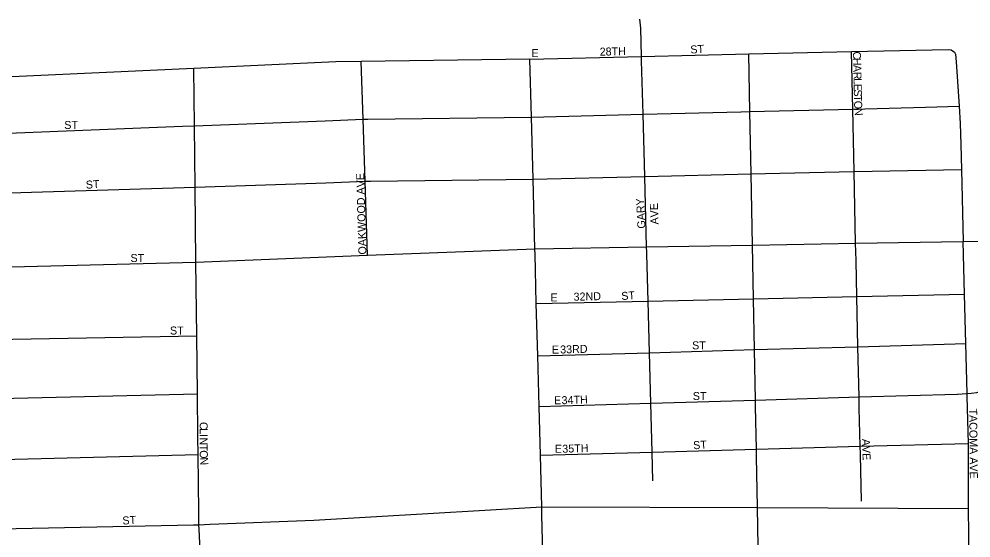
# Model space of a CAD drawing. Extents: x 1857828 to 2277390, y 930619 to 1324581.
# Drawn here: x 2069480 to 2075424, y 1252519 to 1255762 of the extents above; entities that cross this region are included whole.
import ezdxf

# ---------------------------------------------------------------- set-up
doc = ezdxf.new("R2010")
doc.units = 0
for name, color, linetype in [('GM_X_City_Street', 7, 'Continuous'), ('GM_X_City_Street_Text', 7, 'Continuous'), ('GM_X_County_ROW', 7, 'Continuous'), ('GM_X_State_Route', 7, 'Continuous')]:
    doc.layers.add(name, color=color, linetype=linetype)

msp = doc.modelspace()

# ---------------------------------------------------------------- linework, layer by layer
at = {"layer": 'GM_X_City_Street'}
for points in [[(2073367.5, 1255502.3), (2073366.8, 1255528.3), (2073362, 1255706.1), (2073356.4, 1255762.3)], [(2072670, 1255512), (2073366.8, 1255528.3), (2074037.4, 1255543.9), (2074677.9, 1255558.9), (2075281.5, 1255572.7), (2075301.6, 1255568.8), (2075321.8, 1255555), (2075327.9, 1255543), (2075332.5, 1255494.9), (2075349.8, 1255216.7), (2075356.4, 1255110.1), (2075361.8, 1254977.7), (2075365.5, 1254821.3), (2075376, 1254372.1)], [(2074079.6, 1253341.7), (2074079.6, 1253341.8), (2074078.9, 1253380.8), (2074072.9, 1253696.1), (2074066.8, 1254013.9), (2074060.3, 1254349.8), (2074051.8, 1254795.1), (2074044.3, 1255183.6), (2074037.4, 1255543.9)], [(2074706.8, 1254252.9), (2074704.4, 1254360.7), (2074694.5, 1254808.4), (2074685.9, 1255199.9), (2074677.9, 1255558.9)], [(2071656.4, 1254285.6), (2071641, 1254748.3), (2071628.1, 1255135.8), (2071616.1, 1255496.6)], [(2073399.7, 1254305.3), (2073398.8, 1254338.5), (2073387, 1254778.9), (2073376.5, 1255166.7), (2073367.5, 1255501.3), (2073367.5, 1255502.3)], [(2070597.6, 1253149.3), (2070597.6, 1253152.4), (2070594.5, 1253420.4), (2070590.3, 1253781.9), (2070585, 1254243.5), (2070579.6, 1254712.2), (2070575.2, 1255094.8), (2070571.1, 1255453)], [(2070501.5, 1255092), (2070575.2, 1255094.8), (2071392.6, 1255126.8), (2071628.1, 1255135.8), (2071657.6, 1255136.9), (2072679.6, 1255149), (2073376.5, 1255166.7), (2073988.4, 1255182.2), (2073988.5, 1255182.2)], [(2073988.5, 1255182.2), (2074044.3, 1255183.6), (2074685.9, 1255199.9), (2075140.1, 1255211.4), (2075140.4, 1255211.4)], [(2075140.4, 1255211.4), (2075349.8, 1255216.7)], [(2064175.2, 1254915.9), (2064605.8, 1254922.2), (2065585.8, 1254936.4), (2066857.1, 1254954.8), (2066861, 1254954.9), (2068113.9, 1255002.1), (2068121.8, 1255002.4), (2069412.8, 1255049.4), (2070501.1, 1255091.9), (2070501.5, 1255092)], [(2064430.2, 1254528.3), (2064616.4, 1254532.2), (2065015.4, 1254540.5), (2065595.8, 1254550.8), (2066869.9, 1254573.4), (2068126.2, 1254612.6), (2068131.5, 1254612.8), (2069423.1, 1254675.9), (2070579.6, 1254712.2), (2071395.9, 1254737.8), (2071641, 1254748.3), (2071675, 1254749.8), (2072689.8, 1254762), (2073387, 1254778.9), (2074051.8, 1254795.1), (2074230.8, 1254799.5), (2074694.5, 1254808.4), (2075365.5, 1254821.3)], [(2075376, 1254372.1), (2075606.9, 1254376.2), (2075637, 1254376.8), (2075882.1, 1254382.9), (2075909.9, 1254383.5), (2075954.1, 1254384), (2076000.2, 1254388.5), (2076040.3, 1254394.9), (2076076.3, 1254407.3), (2076120.3, 1254425.8), (2076399.6, 1254597.2), (2076460.2, 1254634.8)], [(2072701.3, 1254326.7), (2073398.8, 1254338.5), (2074060.3, 1254349.8), (2074704.4, 1254360.7), (2075376, 1254372.1)], [(2075401.2, 1253403.3), (2075401.2, 1253403.9), (2075400.7, 1253421.7), (2075392.6, 1253734.1), (2075384.6, 1254043.1), (2075376, 1254372.1)], [(2065607.2, 1254115.6), (2066879.9, 1254148.3), (2068142.2, 1254180.7), (2069431.9, 1254213.9), (2070585, 1254243.5), (2071656.4, 1254285.6), (2072701.3, 1254326.7)], [(2073438.2, 1252876.2), (2073433.4, 1253056.4), (2073425.2, 1253361.1), (2073416.7, 1253677.2), (2073408, 1253999.4), (2073400, 1254293.8), (2073399.7, 1254305.3)], [(2074727.2, 1253333.9), (2074725.7, 1253400.3), (2074718.8, 1253714.7), (2074711.8, 1254028.2), (2074706.9, 1254250.6), (2074706.8, 1254252.9)], [(2072710.4, 1253983.9), (2073408, 1253999.4), (2074066.8, 1254013.9), (2074711.8, 1254028.2), (2075384.6, 1254043.1)], [(2064996.8, 1253672.3), (2065618.4, 1253685.6), (2066894.5, 1253712.7), (2068140.9, 1253739.2), (2068153, 1253739.4), (2069440.5, 1253761.9), (2070590.3, 1253781.9)], [(2072719.1, 1253657), (2073416.7, 1253677.2), (2074072.9, 1253696.1), (2074718.8, 1253714.7), (2075392.6, 1253734.1)], [(2075339.9, 1253418.8), (2075369.2, 1253419.7), (2075400.7, 1253421.7), (2075425.5, 1253423.3), (2075461.6, 1253429.1), (2075554.2, 1253462.5), (2075604.5, 1253478.1), (2075626.5, 1253472.1), (2075634.6, 1253469.9), (2075674.9, 1253489.7), (2075743.1, 1253493.2), (2075894.7, 1253498.1)], [(2068227.6, 1253362.1), (2069447.6, 1253392.1), (2070594.5, 1253420.4)], [(2072727.4, 1253340.1), (2073425.2, 1253361.1), (2074078.9, 1253380.8), (2074725.7, 1253400.3), (2075337.9, 1253418.7), (2075339.9, 1253418.8)], [(2075409, 1252703.5), (2075409, 1253102.7), (2075408.8, 1253110.6), (2075401.2, 1253403.3)], [(2074085.6, 1253027.1), (2074085.6, 1253027.2), (2074084.8, 1253074.2), (2074079.6, 1253341.7)], [(2074733.6, 1253042.9), (2074732.6, 1253092), (2074727.3, 1253330), (2074727.2, 1253333.9)], [(2070655.4, 1252076.2), (2070654.4, 1252085.2), (2070636.3, 1252237.5), (2070618.4, 1252388.5), (2070609.2, 1252486.8), (2070604.2, 1252573.2), (2070603.9, 1252602.2), (2070603, 1252681.6), (2070598.8, 1253040.8), (2070597.6, 1253149.3)], [(2072735.5, 1253037.2), (2073433.4, 1253056.4), (2074084.8, 1253074.2), (2074732.6, 1253092), (2075408.8, 1253110.6)], [(2066751.6, 1252942.7), (2066774, 1252943.3), (2066920.2, 1252947), (2068171.8, 1252978.9), (2069454.9, 1253011.7), (2070598.8, 1253040.8)], [(2074091.7, 1252712.5), (2074091.7, 1252712.6), (2074085.6, 1253027.1)], [(2074740.1, 1252748.5), (2074733.7, 1253039.2), (2074733.6, 1253042.9)], [(2070595.7, 1252601.9), (2070595.8, 1252601.9), (2070603.9, 1252602.2), (2070672.7, 1252604.8), (2071321.3, 1252629.7), (2072744, 1252714.7)], [(2074388.7, 1247906.6), (2074354.8, 1248807), (2074354.4, 1248822.5), (2074332.4, 1249605.2), (2074327.3, 1249733.6), (2074331.9, 1249811.8), (2074326.6, 1249916.1), (2074315.5, 1250044.5), (2074300.3, 1250168.9), (2074285, 1250277.3), (2074254, 1250438), (2074228.9, 1250568.5), (2074222.5, 1250605.5), (2074203.8, 1250715), (2074186.4, 1250817.4), (2074181.2, 1250919.7), (2074174.2, 1251021.3), (2074161.1, 1251210.6), (2074155.8, 1251304.9), (2074148.7, 1251439.3), (2074123.9, 1251888.7), (2074098.7, 1252345.5), (2074091.8, 1252709), (2074091.7, 1252712.5)], [(2075423.9, 1251050), (2075435.1, 1251050.4), (2075429.7, 1251396.9), (2075424.9, 1251702.5), (2075419.4, 1252046.5), (2075414.2, 1252379), (2075409, 1252703.5)], [(2068182.4, 1252551.1), (2068825.1, 1252564), (2069463.2, 1252577.5), (2070570.2, 1252601), (2070595.7, 1252601.9)]]:
    msp.add_lwpolyline(points, dxfattribs=at)
at = {"layer": 'GM_X_County_ROW'}
msp.add_lwpolyline([(2072744, 1252714.7), (2074091.8, 1252709), (2075409, 1252703.5)], dxfattribs=at)
at = {"layer": 'GM_X_State_Route'}
for points in [[(2072670, 1255512), (2071616.1, 1255496.6), (2071458.3, 1255494.3), (2070571.1, 1255453), (2069388.7, 1255398), (2069063.2, 1255382.9), (2068112.9, 1255363.3), (2066852, 1255337.3)], [(2072704.9, 1254192.5), (2072702.3, 1254289.9), (2072701.3, 1254326.7), (2072689.8, 1254762), (2072679.6, 1255149), (2072670, 1255512)], [(2072745.4, 1252662.6), (2072744, 1252714.7), (2072735.5, 1253037.2), (2072727.4, 1253340.1), (2072719.1, 1253657), (2072710.4, 1253983.9), (2072704.9, 1254192.5)], [(2072753.7, 1252350), (2072745.4, 1252662.6)]]:
    msp.add_lwpolyline(points, dxfattribs=at)

# ---------------------------------------------------------------- texts
at = {"layer": 'GM_X_City_Street_Text'}
for s, rotation, p in [('28TH', 1.36306, (2073106.5, 1255532.9)), ('ST', 3.57463, (2073673.7, 1255546.1)), ('E', 0.00001, (2072679.9, 1255524.1)), ('C', 271.40903, (2074686.9, 1255558.9)), ('H', 271.42369, (2074687.9, 1255519.3)), ('A', 271.39932, (2074689, 1255475.3)), ('R', 271.43067, (2074690, 1255431.3)), ('L', 271.39386, (2074691, 1255391.7)), ('E', 271.42594, (2074691.9, 1255356.5)), ('S', 271.42594, (2074692.8, 1255321.3)), ('T', 271.39386, (2074693.6, 1255286.1)), ('O', 271.75022, (2074694.5, 1255250.6)), ('N', 274.6773, (2074696, 1255203.8)), ('ST', 0.00001, (2069762.7, 1255075.3)), ('ST', 3.57463, (2069898.5, 1254701.3)), ('OAKWOOD AVE', 91.63563, (2071649.7, 1254291.2)), ('GARY', 92.93396, (2073392.1, 1254453.8)), ('AVE', 91.97339, (2073473.7, 1254478.9)), ('ST', 0.00001, (2070176.3, 1254243.7)), ('E', 0.00001, (2072798.7, 1253997.3)), ('32ND', 1.30127, (2072943.7, 1254001.7)), ('ST', 3.57463, (2073242.5, 1254006.1)), ('ST', 0.00001, (2070422.7, 1253790.5)), ('ST', 0.00001, (2073683.1, 1253698.1)), ('E', 0.00001, (2072807.5, 1253671.7)), ('33RD', 1.7347, (2072860, 1253671.7)), ('E', 0.00001, (2072820.7, 1253354.9)), ('34TH', 1.78906, (2072868.8, 1253354.9)), ('ST', 0.00001, (2073687.5, 1253381.3)), ('TACOMA AVE', 270.61506, (2075412.9, 1253328.2)), ('C', 270.02428, (2070608.1, 1253244.3)), ('L', 270.02058, (2070608.1, 1253204.7)), ('I', 270.03088, (2070608.1, 1253169.4)), ('N', 270.02186, (2070608.2, 1253147.4)), ('T', 270.02058, (2070608.2, 1253103.4)), ('E', 0.00001, (2072825.1, 1253051.3)), ('35TH', 1.78906, (2072873.2, 1253051.3)), ('ST', 3.57463, (2073691.3, 1253073.3)), ('A', 270.41519, (2074744.1, 1253138.6)), ('V', 272.39419, (2074744.5, 1253092.7)), ('O', 271.55855, (2070608.2, 1253066.7)), ('E', 272.97881, (2074746.4, 1253048.2)), ('N', 273.52357, (2070609.5, 1253020.9)), ('ST', 3.57463, (2070127.3, 1252602.5))]:
    msp.add_text(s, height=50, rotation=rotation, dxfattribs=at).set_placement(p)

doc.saveas('drawing.dxf')
